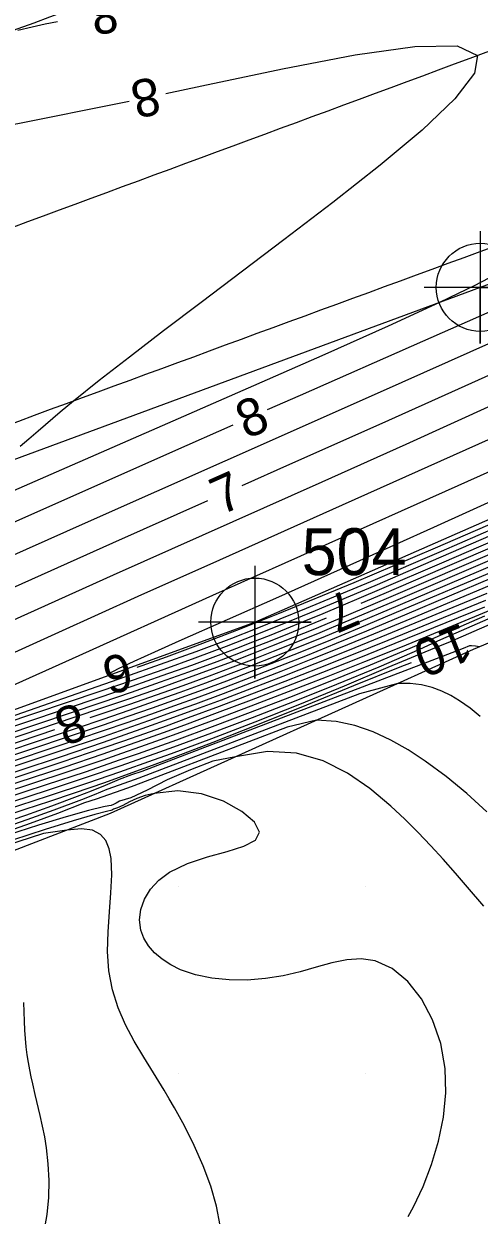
# Model space of a CAD drawing. Extents: x 2602990 to 2605851, y 618069 to 619180.
# Drawn here: x 2603461.8 to 2603486.1, y 618412.5 to 618475.9 of the extents above; entities that cross this region are included whole.
import ezdxf

# ---------------------------------------------------------------- set-up
doc = ezdxf.new("R2010")
doc.units = 0
for name, color, linetype in [('DTM Contours Major', 7, 'Continuous'), ('DTM Contours Major Text', 7, 'Continuous'), ('DTM Contours Minor', 7, 'Continuous'), ('DTM Contours Minor Text', 7, 'Continuous'), ('Exist DTM Breakline', 7, 'Continuous'), ('Exist DTM Breakline Cogo Point CELL', 7, 'Continuous'), ('Exist DTM Crownline', 7, 'Continuous'), ('Exist DTM Drainline', 7, 'Continuous'), ('Exist DTM Drainline Cogo Number', 7, 'Continuous'), ('Exist DTM Drainline Cogo Point CELL', 7, 'Continuous'), ('Exist DTM QL2 LIDAR Elevation Point', 7, 'Continuous'), ('Exist Roads EOP', 7, 'Continuous'), ('PH Exist DTM Breakline', 7, 'Continuous')]:
    doc.layers.add(name, color=color, linetype=linetype)

# ---------------------------------------------------------------- blocks, each defined once
blk = doc.blocks.new('EXIST DTM BREAKLINE COGO POINT')
at = {"layer": 'Exist DTM Breakline Cogo Point CELL'}
blk.add_lwpolyline([(0, 0.06), (0, -0.06), (0, 0), (0.06, 0), (-0.06, 0)], dxfattribs=at)
blk.add_circle((0, 0), 0.0469, dxfattribs=at)
blk = doc.blocks.new('EXIST DTM DRAINLINE COGO POINT')
at = {"layer": 'Exist DTM Drainline Cogo Point CELL'}
blk.add_lwpolyline([(0, 0.06), (0, -0.06), (0, 0), (0.06, 0), (-0.06, 0)], dxfattribs=at)
blk.add_circle((0, 0), 0.0469, dxfattribs=at)

msp = doc.modelspace()

# ---------------------------------------------------------------- linework, layer by layer
at = {"layer": 'DTM Contours Major'}
for points in [[(2603469.35, 618472.24), (2603471.266, 618472.646), (2603475.571, 618473.553), (2603479.44, 618474.291), (2603482.624, 618474.736), (2603484.879, 618474.767), (2603485.958, 618474.261), (2603485.802, 618473.309), (2603484.752, 618471.95), (2603483.009, 618470.282), (2603480.775, 618468.408), (2603478.25, 618466.426), (2603475.638, 618464.438), (2603471.221, 618461.1), (2603469.224, 618459.585), (2603467.406, 618458.192), (2603465.799, 618456.94), (2603464.43, 618455.843), (2603463.717, 618455.252), (2603462.535, 618454.243), (2603462.034, 618453.813), (2603461.574, 618453.427)], [(2603414.997, 618463.196), (2603418.27, 618463.182), (2603422.022, 618463.551), (2603425.961, 618464.173), (2603429.792, 618464.918), (2603433.223, 618465.656), (2603435.96, 618466.257), (2603436.943, 618466.461), (2603437.782, 618466.623), (2603438.553, 618466.76), (2603439.457, 618466.907), (2603444.402, 618467.666), (2603447.946, 618468.233), (2603452.085, 618468.926), (2603456.689, 618469.737), (2603461.627, 618470.662), (2603466.769, 618471.692), (2603467.394, 618471.824)], [(2603458.689, 618436.15), (2603464.698, 618438.156), (2603466.017, 618438.603), (2603467.329, 618439.054), (2603468.643, 618439.513), (2603469.965, 618439.984), (2603471.301, 618440.47), (2603472.595, 618440.952), (2603473.918, 618441.455), (2603475.278, 618441.985), (2603476.685, 618442.544), (2603478.148, 618443.137), (2603479.677, 618443.768), (2603481.979, 618444.736), (2603486.86, 618446.813)], [(2603459.177, 618433.239), (2603461.84, 618434.103), (2603463.161, 618434.537), (2603464.48, 618434.979), (2603466.085, 618435.533), (2603467.752, 618436.128), (2603468.627, 618436.449), (2603469.541, 618436.789), (2603471.86, 618437.675), (2603474.335, 618438.649), (2603476.869, 618439.669), (2603479.363, 618440.699), (2603481.831, 618441.682), (2603482.436, 618441.913)]]:
    msp.add_lwpolyline(points, dxfattribs=at)
at = {"layer": 'DTM Contours Minor'}
for points in [[(2603534.643, 618476.984), (2603532.184, 618475.823), (2603529.478, 618474.635), (2603526.637, 618473.455), (2603523.772, 618472.317), (2603520.998, 618471.257), (2603519.038, 618470.532), (2603517.184, 618469.859), (2603513.755, 618468.635), (2603512.164, 618468.062), (2603510.644, 618467.503), (2603509.142, 618466.931), (2603507.642, 618466.34), (2603506.079, 618465.708), (2603504.049, 618464.868), (2603501.876, 618463.953), (2603499.597, 618462.98), (2603497.254, 618461.967), (2603494.883, 618460.931), (2603492.524, 618459.89), (2603488.639, 618458.155), (2603480.854, 618454.655), (2603475.931, 618452.461), (2603473.397, 618451.337)], [(2603520.67, 618476.615), (2603519.203, 618475.611), (2603517.724, 618474.668), (2603516.268, 618473.795), (2603514.87, 618473), (2603513.564, 618472.293), (2603512.386, 618471.681), (2603511.512, 618471.244), (2603510.739, 618470.872), (2603510.028, 618470.544), (2603509.035, 618470.108), (2603507.982, 618469.658), (2603496.53, 618464.829), (2603493.162, 618463.401), (2603489.945, 618462.027), (2603486.463, 618460.522), (2603483.034, 618459.024), (2603476.505, 618456.153), (2603474.754, 618455.38)], [(2603461.461, 618475.605), (2603462.217, 618475.788), (2603462.914, 618475.938), (2603463.569, 618476.062)], [(2603467.823, 618441.669), (2603468.077, 618441.754), (2603469.389, 618442.221), (2603470.948, 618442.8), (2603473.123, 618443.638), (2603474.866, 618444.331), (2603475.321, 618444.514), (2603479.378, 618446.189), (2603483.727, 618448.036), (2603488.116, 618449.934), (2603492.295, 618451.762), (2603502.095, 618456.088), (2603503.636, 618456.755), (2603505.439, 618457.51), (2603511.293, 618459.919), (2603516.753, 618462.272), (2603520.341, 618463.83), (2603523.599, 618465.274), (2603525.851, 618466.33), (2603526.421, 618466.723)], [(2603479.762, 618445.077), (2603480.992, 618445.597), (2603484.121, 618446.941), (2603490.657, 618449.757), (2603493.796, 618451.091), (2603496.669, 618452.284), (2603497.976, 618452.812), (2603499.194, 618453.294), (2603500.337, 618453.738), (2603504.439, 618455.309), (2603509.439, 618457.247), (2603511.946, 618458.207), (2603513.292, 618458.727), (2603514.708, 618459.282), (2603516.203, 618459.88), (2603517.782, 618460.527), (2603520.277, 618461.578), (2603525.613, 618463.866), (2603528.325, 618465.013), (2603530.98, 618466.099)], [(2603486.571, 618462.396), (2603485.783, 618461.995), (2603484.922, 618461.572), (2603483.943, 618461.107), (2603481.19, 618459.842), (2603477.813, 618458.331), (2603474.018, 618456.658), (2603470.008, 618454.904), (2603459.38, 618450.27), (2603453.443, 618447.662), (2603446.949, 618444.791), (2603440.944, 618442.116), (2603436.934, 618440.315), (2603433.382, 618438.716), (2603432.35, 618438.258), (2603431.061, 618437.697), (2603429.829, 618437.176), (2603427.92, 618436.392), (2603425.164, 618435.264), (2603424.103, 618434.822), (2603421.774, 618433.834), (2603416.391, 618431.52), (2603413.497, 618430.282)], [(2603488.015, 618459.551), (2603481.926, 618456.833), (2603476.297, 618454.334), (2603465.036, 618449.35), (2603451.603, 618443.363), (2603446.968, 618441.282), (2603444.646, 618440.23), (2603438.235, 618437.299), (2603436.214, 618436.385), (2603434.274, 618435.522), (2603432.092, 618434.577), (2603430.771, 618434.025), (2603429.043, 618433.327), (2603427.644, 618432.777), (2603423.358, 618431.114), (2603421.867, 618430.522), (2603420.115, 618429.811), (2603414.444, 618427.466)], [(2603486.903, 618455.692), (2603482.135, 618453.535), (2603477.67, 618451.529), (2603466.538, 618446.575), (2603459.947, 618443.612), (2603455.678, 618441.685), (2603452.547, 618440.259), (2603450.854, 618439.48), (2603445.184, 618436.854), (2603442.168, 618435.464), (2603439.126, 618434.08), (2603436.129, 618432.744), (2603432.98, 618431.387), (2603431.663, 618430.838), (2603429.494, 618429.964), (2603427.405, 618429.15), (2603425.386, 618428.386), (2603419.679, 618426.269), (2603417.517, 618425.453), (2603414.066, 618424.14)], [(2603410.772, 618421.387), (2603416.399, 618423.403), (2603420.602, 618424.895), (2603422.899, 618425.715), (2603425.225, 618426.562), (2603427.612, 618427.457), (2603430.09, 618428.422), (2603432.942, 618429.584), (2603433.444, 618429.794), (2603436.882, 618431.273), (2603440.455, 618432.864), (2603444.053, 618434.503), (2603447.562, 618436.127), (2603455.19, 618439.68), (2603458.709, 618441.299), (2603463.637, 618443.542), (2603467.875, 618445.456), (2603472.219, 618447.399), (2603478.756, 618450.312), (2603487.382, 618454.165)], [(2603472.925, 618454.571), (2603469.704, 618453.148), (2603461.342, 618449.435), (2603446.728, 618442.934), (2603444.068, 618441.743), (2603441.52, 618440.596), (2603436.336, 618438.244), (2603434.785, 618437.545), (2603433.316, 618436.893), (2603431.593, 618436.146), (2603430.291, 618435.599), (2603428.894, 618435.031), (2603425.506, 618433.687), (2603424.279, 618433.196), (2603422.983, 618432.669), (2603420.925, 618431.813), (2603413.975, 618428.875)], [(2603461.009, 618440.625), (2603464.373, 618442.133), (2603471.856, 618445.508), (2603484.253, 618451.055), (2603491.206, 618454.154)], [(2603491.353, 618450.711), (2603484.007, 618447.526), (2603480.486, 618446.013), (2603477.308, 618444.673), (2603475.611, 618443.976), (2603474.05, 618443.352), (2603472.568, 618442.778), (2603470.897, 618442.155), (2603469.231, 618441.555), (2603467.547, 618440.966), (2603465.82, 618440.375), (2603458.89, 618438.044), (2603455.238, 618436.805), (2603451.184, 618435.418), (2603446.911, 618433.945), (2603442.601, 618432.447), (2603438.436, 618430.984), (2603433.913, 618429.373), (2603431.855, 618428.628), (2603429.4, 618427.726), (2603427.027, 618426.842), (2603424.678, 618425.958), (2603419.827, 618424.112), (2603414.576, 618422.113)], [(2603471.568, 618450.527), (2603466.502, 618448.28), (2603460.271, 618445.495), (2603453.681, 618442.543), (2603449.801, 618440.79), (2603447.768, 618439.863), (2603440.193, 618436.379), (2603437.674, 618435.236), (2603435.223, 618434.144), (2603432.558, 618432.993), (2603430.988, 618432.34), (2603429.219, 618431.629), (2603427.486, 618430.952), (2603425.781, 618430.3), (2603422.428, 618429.028), (2603420.766, 618428.388), (2603419.344, 618427.828), (2603414.878, 618426.042)], [(2603487.65, 618450.943), (2603483.623, 618449.118), (2603479.674, 618447.339), (2603475.197, 618445.338), (2603470.035, 618443.049), (2603468.735, 618442.468), (2603467.639, 618441.97), (2603466.802, 618441.575), (2603466.311, 618441.32)], [(2603459.909, 618438.082), (2603465.904, 618440.1), (2603467.543, 618440.661), (2603469.144, 618441.22), (2603470.725, 618441.787), (2603472.301, 618442.37), (2603473.139, 618442.689), (2603473.991, 618443.019), (2603474.866, 618443.365), (2603475.775, 618443.73), (2603476.728, 618444.119), (2603477.735, 618444.537), (2603480.743, 618445.808), (2603484.063, 618447.234), (2603491, 618450.233)], [(2603487.929, 618449.533), (2603484.023, 618447.839), (2603480.258, 618446.227), (2603476.825, 618444.791), (2603475.429, 618444.224), (2603474.112, 618443.7), (2603472.844, 618443.208), (2603470.939, 618442.493), (2603469.05, 618441.807), (2603467.142, 618441.133), (2603460.219, 618438.73)], [(2603458.954, 618437.152), (2603464.465, 618439.002), (2603465.987, 618439.517), (2603467.481, 618440.028), (2603468.953, 618440.542), (2603470.414, 618441.063), (2603471.87, 618441.596), (2603472.894, 618441.981), (2603473.934, 618442.38), (2603475.003, 618442.8), (2603476.115, 618443.245), (2603477.284, 618443.722), (2603478.523, 618444.236), (2603481.239, 618445.384), (2603487.249, 618447.966)], [(2603458.77, 618436.482), (2603464.631, 618438.442), (2603466.013, 618438.91), (2603467.382, 618439.38), (2603468.747, 618439.856), (2603470.112, 618440.343), (2603471.486, 618440.843), (2603472.69, 618441.293), (2603473.917, 618441.761), (2603475.179, 618442.253), (2603476.487, 618442.774), (2603477.855, 618443.33), (2603479.293, 618443.925), (2603481.734, 618444.954), (2603486.988, 618447.198)], [(2603465.318, 618438.983), (2603466.004, 618439.215), (2603467.434, 618439.705), (2603468.851, 618440.2), (2603470.262, 618440.702), (2603471.675, 618441.218), (2603472.789, 618441.635), (2603473.922, 618442.069), (2603475.086, 618442.524), (2603476.297, 618443.007), (2603477.566, 618443.524), (2603478.908, 618444.08), (2603481.487, 618445.17), (2603487.116, 618447.581)], [(2603458.531, 618435.488), (2603463.61, 618437.173), (2603466.018, 618437.986), (2603467.223, 618438.401), (2603468.439, 618438.828), (2603469.674, 618439.268), (2603470.936, 618439.727), (2603472.411, 618440.276), (2603473.93, 618440.852), (2603475.493, 618441.458), (2603477.099, 618442.093), (2603478.748, 618442.757), (2603480.439, 618443.45), (2603482.454, 618444.29), (2603486.6, 618446.031)], [(2603458.61, 618435.819), (2603463.493, 618437.443), (2603466.018, 618438.295), (2603467.276, 618438.727), (2603468.54, 618439.17), (2603469.819, 618439.625), (2603471.118, 618440.098), (2603472.503, 618440.613), (2603473.923, 618441.153), (2603475.383, 618441.72), (2603476.89, 618442.317), (2603478.446, 618442.946), (2603480.059, 618443.61), (2603482.219, 618444.516), (2603486.73, 618446.426)], [(2603444.694, 618430.387), (2603447.11, 618431.261), (2603449.713, 618432.181), (2603452.331, 618433.088), (2603454.873, 618433.956), (2603457.253, 618434.757), (2603463.721, 618436.902), (2603466.017, 618437.679), (2603467.171, 618438.077), (2603468.339, 618438.487), (2603469.53, 618438.913), (2603470.754, 618439.359), (2603472.319, 618439.94), (2603473.939, 618440.555), (2603475.607, 618441.199), (2603477.314, 618441.87), (2603479.054, 618442.565), (2603480.818, 618443.282), (2603486.474, 618445.615)], [(2603457.139, 618434.415), (2603463.826, 618436.628), (2603466.013, 618437.369), (2603467.114, 618437.75), (2603468.233, 618438.144), (2603469.379, 618438.554), (2603470.56, 618438.984), (2603472.214, 618439.598), (2603473.935, 618440.251), (2603475.708, 618440.934), (2603477.519, 618441.644), (2603479.354, 618442.372), (2603481.196, 618443.115), (2603486.403, 618445.236)], [(2603459.331, 618433.916), (2603463.036, 618435.121), (2603465.115, 618435.809), (2603466.905, 618436.418), (2603468.782, 618437.076), (2603469.777, 618437.433), (2603471.804, 618438.177), (2603473.962, 618438.991), (2603476.2, 618439.86), (2603478.466, 618440.768), (2603480.71, 618441.698), (2603482.879, 618442.636), (2603484.003, 618443.14), (2603485.115, 618443.632), (2603488.073, 618444.919)], [(2603460.64, 618434.96), (2603464.026, 618436.075), (2603465.999, 618436.741), (2603466.996, 618437.085), (2603468.013, 618437.442), (2603469.06, 618437.815), (2603470.147, 618438.208), (2603471.972, 618438.881), (2603473.894, 618439.605), (2603475.883, 618440.368), (2603477.91, 618441.159), (2603479.946, 618441.966), (2603481.961, 618442.78), (2603484.878, 618443.981), (2603487.827, 618445.204)], [(2603460.655, 618435.271), (2603463.927, 618436.353), (2603466.007, 618437.057), (2603467.057, 618437.421), (2603468.126, 618437.797), (2603469.223, 618438.19), (2603470.359, 618438.604), (2603472.1, 618439.25), (2603473.921, 618439.939), (2603475.801, 618440.663), (2603477.717, 618441.412), (2603479.648, 618442.176), (2603481.571, 618442.947), (2603486.348, 618444.884)], [(2603399.856, 618415.829), (2603421.294, 618423.877), (2603427.422, 618426.2), (2603433.822, 618428.643), (2603435.786, 618429.376), (2603436.901, 618429.784), (2603439.966, 618430.886), (2603443.502, 618432.134), (2603447.305, 618433.462), (2603451.17, 618434.798), (2603454.89, 618436.074), (2603459.071, 618437.495), (2603465.957, 618439.813), (2603467.519, 618440.348), (2603469.053, 618440.883), (2603470.568, 618441.424), (2603472.076, 618441.979), (2603473.009, 618442.331), (2603473.955, 618442.697), (2603474.929, 618443.08), (2603475.941, 618443.486), (2603477.006, 618443.921), (2603477.919, 618444.299)], [(2603459.258, 618433.581), (2603463.095, 618434.826), (2603465.186, 618435.518), (2603466.893, 618436.101), (2603468.689, 618436.735), (2603469.643, 618437.079), (2603471.803, 618437.879), (2603474.108, 618438.761), (2603476.488, 618439.702), (2603478.873, 618440.681), (2603481.192, 618441.675), (2603483.687, 618442.694), (2603484.528, 618443.043), (2603487.743, 618444.441)], [(2603459.396, 618434.245), (2603462.979, 618435.415), (2603465.055, 618436.104), (2603466.932, 618436.745), (2603467.897, 618437.081), (2603468.891, 618437.434), (2603469.925, 618437.806), (2603471.833, 618438.508), (2603473.856, 618439.27), (2603475.957, 618440.081), (2603478.1, 618440.928), (2603480.251, 618441.8), (2603482.372, 618442.684), (2603483.703, 618443.253), (2603486.353, 618444.406)], [(2603486.061, 618442.76), (2603485.854, 618442.791), (2603485.647, 618442.814), (2603485.528, 618442.807), (2603485.204, 618442.667), (2603468.061, 618436.119), (2603467.511, 618435.929), (2603466.863, 618435.695), (2603466.105, 618435.375), (2603465.36, 618435.07), (2603464.623, 618434.779), (2603463.243, 618434.259), (2603461.867, 618433.77), (2603460.493, 618433.303)], [(2603486.111, 618439.043), (2603485.565, 618439.487), (2603485.005, 618439.884), (2603484.542, 618440.163), (2603484.057, 618440.401), (2603483.541, 618440.591), (2603482.984, 618440.726), (2603482.379, 618440.8), (2603481.714, 618440.806), (2603479.677, 618440.253), (2603467.914, 618435.761), (2603466.852, 618435.387), (2603466.203, 618435.15), (2603465.521, 618434.875), (2603464.846, 618434.609), (2603463.383, 618434.057), (2603461.934, 618433.537), (2603460.499, 618433.043)], [(2603411.959, 618419.632), (2603416.921, 618421.474), (2603420.149, 618422.668), (2603424.035, 618424.12), (2603425.896, 618424.823), (2603427.674, 618425.502), (2603429.346, 618426.147), (2603431.518, 618426.999), (2603434.506, 618428.188), (2603436.314, 618428.893), (2603437.688, 618429.413), (2603438.445, 618429.695), (2603441.259, 618430.72), (2603444.481, 618431.867), (2603447.934, 618433.076), (2603451.439, 618434.289), (2603454.819, 618435.447), (2603458.857, 618436.815), (2603463.422, 618438.345)], [(2603486.46, 618433.968), (2603485.385, 618434.938), (2603484.286, 618435.841), (2603483.167, 618436.668), (2603482.262, 618437.265), (2603481.341, 618437.79), (2603480.399, 618438.226), (2603479.429, 618438.559), (2603478.426, 618438.772), (2603477.384, 618438.849), (2603475.808, 618438.475), (2603467.644, 618435.354), (2603467.3, 618435.228), (2603465.628, 618434.646), (2603465.017, 618434.45), (2603463.563, 618433.884), (2603462.113, 618433.344), (2603460.654, 618432.827)], [(2603486.301, 618428.936), (2603485.436, 618429.952), (2603484.79, 618430.698), (2603484.137, 618431.436), (2603483.471, 618432.163), (2603482.787, 618432.879), (2603482.078, 618433.581), (2603481.34, 618434.268), (2603480.228, 618435.202), (2603479.03, 618436.032), (2603477.729, 618436.686), (2603476.31, 618437.095), (2603474.757, 618437.187), (2603473.055, 618436.892), (2603471.857, 618436.662), (2603470.661, 618436.203), (2603469.423, 618435.666), (2603468.348, 618435.127), (2603467.473, 618434.711), (2603466.879, 618434.532)], [(2603466.879, 618434.532), (2603466.699, 618434.424), (2603466.554, 618434.353), (2603466.428, 618434.31), (2603466.308, 618434.283), (2603466.026, 618434.236), (2603465.216, 618434.044), (2603464.031, 618433.705), (2603462.561, 618433.252), (2603460.899, 618432.715)], [(2603482.27, 618412.414), (2603482.547, 618412.927), (2603483.058, 618414.005), (2603483.514, 618415.177), (2603483.887, 618416.418), (2603484.151, 618417.701), (2603484.279, 618419), (2603484.242, 618420.291), (2603484, 618421.63), (2603483.568, 618422.881), (2603482.974, 618423.995), (2603482.247, 618424.923), (2603481.416, 618425.617), (2603480.509, 618426.027), (2603479.766, 618426.131), (2603478.995, 618426.08), (2603478.194, 618425.919), (2603477.362, 618425.694), (2603476.5, 618425.45), (2603475.607, 618425.234), (2603474.653, 618425.079), (2603473.687, 618425.005), (2603472.73, 618425.013), (2603471.805, 618425.106), (2603470.933, 618425.286), (2603470.136, 618425.556), (2603469.61, 618425.811), (2603469.144, 618426.111), (2603468.744, 618426.451), (2603468.417, 618426.826), (2603468.171, 618427.23), (2603468.012, 618427.66), (2603467.943, 618428.207), (2603468.01, 618428.766), (2603468.208, 618429.318), (2603468.531, 618429.844), (2603468.975, 618430.325), (2603469.536, 618430.744), (2603470.504, 618431.21), (2603471.571, 618431.564), (2603472.613, 618431.857), (2603473.505, 618432.14), (2603474.123, 618432.464), (2603474.34, 618432.88), (2603474.075, 618433.411), (2603473.4, 618433.99), (2603472.421, 618434.525), (2603471.244, 618434.923), (2603469.977, 618435.091), (2603468.725, 618434.935), (2603468.246, 618434.836), (2603467.802, 618434.676), (2603467.403, 618434.49), (2603467.057, 618434.311), (2603466.772, 618434.172), (2603466.557, 618434.107)], [(2603466.557, 618434.107), (2603466.506, 618434.072), (2603466.462, 618434.049), (2603466.419, 618434.034), (2603466.258, 618434.003), (2603465.563, 618433.826), (2603464.408, 618433.485), (2603462.905, 618433.016), (2603461.165, 618432.455)], [(2603472.246, 618411.932), (2603472.05, 618412.961), (2603471.74, 618414.029), (2603471.336, 618415.113), (2603470.861, 618416.19), (2603470.337, 618417.238), (2603470.074, 618417.726), (2603469.805, 618418.204), (2603469.531, 618418.674), (2603469.253, 618419.139), (2603468.686, 618420.059), (2603468.165, 618420.898), (2603467.661, 618421.749), (2603467.198, 618422.624), (2603466.801, 618423.532), (2603466.496, 618424.484), (2603466.305, 618425.491), (2603466.243, 618426.518), (2603466.269, 618427.575), (2603466.343, 618428.631), (2603466.421, 618429.654), (2603466.462, 618430.615), (2603466.425, 618431.48), (2603466.331, 618431.994), (2603466.155, 618432.43), (2603465.868, 618432.767), (2603465.442, 618432.986), (2603464.849, 618433.065), (2603464.061, 618432.984), (2603462.832, 618432.817), (2603459.457, 618431.728)], [(2603462.853, 618411.617), (2603463.014, 618412.519), (2603463.1, 618413.425), (2603463.119, 618414.324), (2603463.077, 618415.206), (2603462.982, 618416.061), (2603462.886, 618416.649), (2603462.772, 618417.222), (2603462.646, 618417.786), (2603462.378, 618418.904), (2603462.248, 618419.467), (2603462.167, 618419.843), (2603462.091, 618420.226), (2603462.022, 618420.62), (2603461.96, 618421.027), (2603461.907, 618421.45), (2603461.863, 618421.892), (2603461.831, 618422.341), (2603461.806, 618422.81), (2603461.773, 618423.81)]]:
    msp.add_lwpolyline(points, dxfattribs=at)
at = {"layer": 'Exist DTM Breakline'}
msp.add_lwpolyline([(2603537.954, 618480.779), (2603486.109, 618461.906), (2603428.704, 618440.722), (2603369.241, 618418.295), (2603303.922, 618394.289), (2603246.763, 618372.687), (2603198.271, 618355.074)], dxfattribs=at)
at = {"layer": 'Exist DTM Crownline'}
msp.add_spline([(2603233.488, 618380.754), (2603285.185, 618400.095), (2603335.457, 618418.629), (2603390.812, 618439.069), (2603440.087, 618457.325), (2603493.996, 618477.231), (2603542.655, 618495.301), (2603600.808, 618516.867), (2603653.659, 618536.362), (2603706.222, 618555.742), (2603764.811, 618577.593), (2603823.52, 618599.847), (2603878.564, 618620.56), (2603937.951, 618643.078), (2603997.369, 618665.789), (2604036.209, 618680.665), (2604055.311, 618688.017)], degree=3, dxfattribs=at)
at = {"layer": 'Exist DTM Drainline'}
msp.add_lwpolyline([(2603204.098, 618342.063), (2603247.886, 618359.31), (2603300.002, 618379.256), (2603348.063, 618397.511), (2603388.725, 618412.554), (2603432.793, 618429.056), (2603474.09, 618444.074), (2603510.151, 618459.891), (2603545.952, 618474.924)], dxfattribs=at)
at = {"layer": 'Exist DTM QL2 LIDAR Elevation Point'}
for p, q in [((2603470, 618430), (2603470, 618430)), ((2603480, 618430), (2603480, 618430)), ((2603470, 618420), (2603470, 618420)), ((2603480, 618420), (2603480, 618420))]:
    msp.add_line(p, q, dxfattribs=at)
at = {"layer": 'Exist Roads EOP'}
for points in [[(2603230.17, 618389.98), (2603282.929, 618409.597), (2603332.773, 618427.868), (2603388.167, 618448.413), (2603437.203, 618466.721), (2603490.778, 618486.527), (2603539.039, 618504.558), (2603597.451, 618526.156), (2603651.053, 618545.972), (2603705.208, 618566.084), (2603762.02, 618587.183), (2603820.334, 618609.162), (2603876.341, 618629.99), (2603934.909, 618652.28), (2603996.409, 618675.568), (2604033.216, 618689.957), (2604052.01, 618697.199)], [(2604034.633, 618668.486), (2603984.89, 618650.123), (2603936.767, 618631.654), (2603888.195, 618613.335), (2603837.766, 618594.258), (2603782.918, 618573.705), (2603731.939, 618554.39), (2603671.126, 618532.171), (2603621.822, 618514.106), (2603561.545, 618491.877), (2603506.421, 618471.293), (2603452.163, 618451.33), (2603398.364, 618431.316), (2603341.431, 618410.355), (2603281.65, 618388.199), (2603223.033, 618366.475), (2603185.717, 618352.612)]]:
    msp.add_spline(points, degree=3, dxfattribs=at)
at = {"layer": 'PH Exist DTM Breakline'}
msp.add_lwpolyline([(2603546.278, 618467.89), (2603526.855, 618460.306), (2603507.213, 618451.651), (2603485.725, 618442.619), (2603466.383, 618433.876), (2603454.696, 618429.386), (2603442.234, 618424.385), (2603428.822, 618418.102), (2603416.965, 618413.956), (2603393.207, 618405.535), (2603378.639, 618399.772), (2603357.505, 618392.883), (2603332.502, 618384.211), (2603305.954, 618375.46), (2603282.242, 618367.811), (2603247.909, 618354.209), (2603229.683, 618345.761), (2603219.668, 618341.177), (2603212.41, 618339.282), (2603206.143, 618338.068)], dxfattribs=at)

# ---------------------------------------------------------------- block references
at = {"layer": 'Exist DTM Breakline Cogo Point CELL', "xscale": 50, "yscale": 50}
msp.add_blockref('EXIST DTM BREAKLINE COGO POINT', (2603486.109, 618461.906), dxfattribs=at)
at = {"layer": 'Exist DTM Drainline Cogo Point CELL', "xscale": 50, "yscale": 50}
msp.add_blockref('EXIST DTM DRAINLINE COGO POINT', (2603474.09, 618444.074), dxfattribs=at)
msp.add_blockref('EXIST DTM DRAINLINE COGO POINT', (2603474.09, 618444.074), dxfattribs=at)

# ---------------------------------------------------------------- texts
at = {"layer": 'DTM Contours Major Text'}
for s, rotation, p in [('8', 191.98367, (2603468.803, 618473.146)), ('10', 201.99794, (2603485.134, 618444.041))]:
    msp.add_text(s, height=2, rotation=rotation, dxfattribs=at).set_placement(p)
at = {"layer": 'DTM Contours Minor Text'}
for s, rotation, p in [('8', 187.4288, (2603466.677, 618477.515)), ('8', 23.8385, (2603473.646, 618453.797)), ('7', 23.91243, (2603472.29, 618449.753)), ('7', 202.87804, (2603479.054, 618445.863)), ('6', 192.97981, (2603467.285, 618442.479)), ('8', 198.59727, (2603464.671, 618439.819))]:
    msp.add_text(s, height=2, rotation=rotation, dxfattribs=at).set_placement(p)
at = {"layer": 'Exist DTM Drainline Cogo Number'}
msp.add_text('504', height=2.5, dxfattribs=at).set_placement((2603476.59, 618446.574))

doc.saveas('drawing.dxf')
